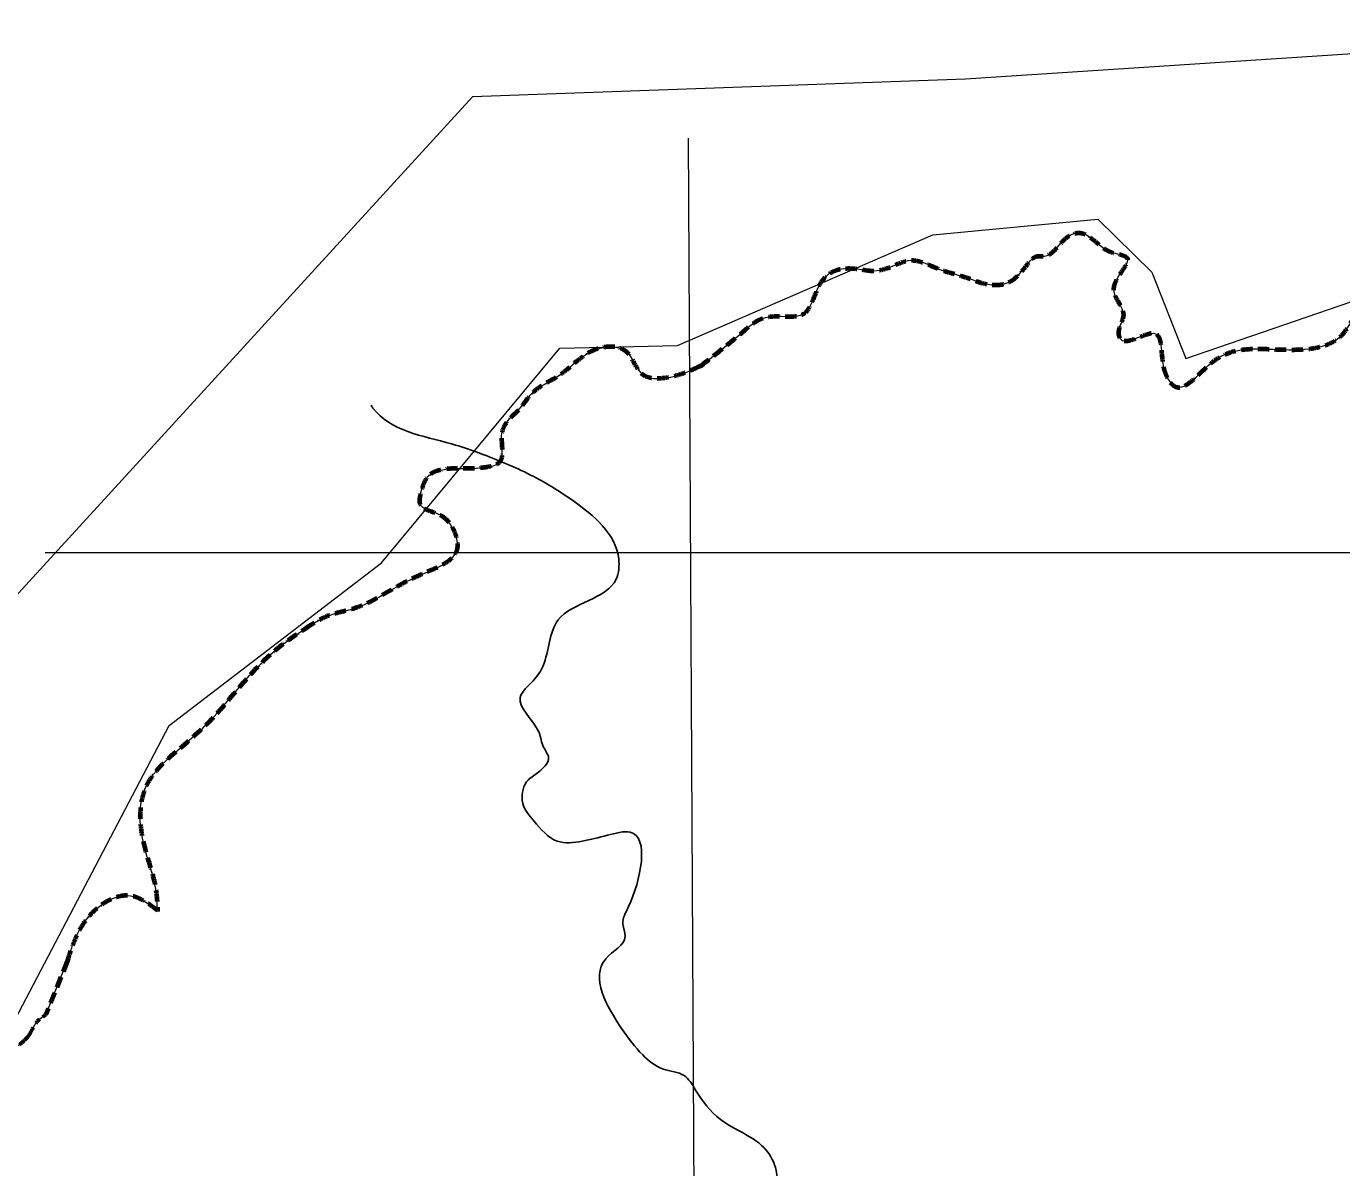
# Model space of a CAD drawing. Extents: x 553962 to 842807, y 8883888 to 9032388.
# Drawn here: x 820994 to 827983, y 9018490 to 9024554 of the extents above; entities that cross this region are included whole.
import ezdxf

# ---------------------------------------------------------------- set-up
doc = ezdxf.new("R2010")
doc.units = 0
doc.header["$LTSCALE"] = 20
doc.linetypes.add('LONG_DASH_SHORT_DASH', pattern=[9.9, 6, -1.2, 1.5, -1.2])
doc.linetypes.add('MEDIUM_DASHED', pattern=[4.5, 3, -1.5])
for name, color, linetype, lineweight in [('1', 7, 'Continuous', 13), ('23', 7, 'Continuous', 13), ('24', 7, 'Continuous', 25), ('40', 7, 'Continuous', 25), ('7', 7, 'LONG_DASH_SHORT_DASH', 60), ('8', 7, 'Continuous', 13)]:
    doc.layers.add(name, color=color, linetype=linetype, lineweight=lineweight)

msp = doc.modelspace()

# ---------------------------------------------------------------- linework, layer by layer
at = {"layer": '1'}
for p, q in [((824510.23, 9023960.45), (824611.87, 9004502.07)), ((821094.18, 9021758.41), (835098.18, 9021757.84))]:
    msp.add_line(p, q, dxfattribs=at)
at = {"layer": '23'}
msp.add_line((821098.4, 9019302.35), (821211.59, 9019585.92), dxfattribs=at)
for points in [[(824575.03, 9022748.28), (824802.12, 9022932.31), (824921.11, 9023007.59), (825127.44, 9023029.08), (825217.84, 9023195.96), (825277.4, 9023250.29), (825409.59, 9023265.28), (825495.94, 9023255.16), (825627.88, 9023293.06), (825679.84, 9023309.88), (825842.78, 9023264.61), (825995.72, 9023217.21), (826072.22, 9023190.39), (826200.58, 9023188.71), (826307.84, 9023282.76), (826365.45, 9023332.93), (826401.54, 9023333.05), (826471.22, 9023379.07), (826564.65, 9023454.33), (826588.69, 9023456.5), (826751.45, 9023357.13), (826842, 9023324.76), (826770.84, 9023162.94), (826822.59, 9023020.54), (826796.71, 9022923.44), (826803.18, 9022897.54), (826984.29, 9022923.44), (827036.03, 9022742.18), (827100.71, 9022638.62), (827301.21, 9022774.56), (827592.27, 9022839.28), (827986.82, 9022916.96), (828077.37, 9023039.95), (828161.46, 9023098.21), (828342.56, 9023182.35), (828675.32, 9023353.31), (828781.42, 9023468.67), (828999.51, 9023535.4), (829132.86, 9023653.94), (829487.39, 9023726.1), (829707.3, 9023732.57), (829818.27, 9023674.75), (830041.71, 9023743.07), (830136.16, 9023519.14), (830282.62, 9023472.09), (830689.76, 9023318.48), (830783.2, 9023392.96), (830847.41, 9023458.97)], [(822506.58, 9021373.56), (822588.32, 9021417.56), (822750.22, 9021465.97), (822959.59, 9021574.92), (823123.15, 9021654.58), (823282.25, 9021775.86), (823271.27, 9021861.2), (823185.94, 9021960.87), (823085.05, 9022016.76), (823090.4, 9022077.16), (823129.55, 9022164.75), (823273.49, 9022204.77), (823451.88, 9022213.68), (823501.81, 9022232.58), (823522, 9022401.31), (823614.91, 9022522.38), (823680.2, 9022603.79), (823823.55, 9022697.96), (824042.52, 9022844.42), (824181.1, 9022826.13), (824274.75, 9022699.41), (824361.17, 9022683.04), (824575.03, 9022748.28)], [(821690.62, 9019856.73), (821677.54, 9019994.52), (821650.37, 9020094.38), (821599.64, 9020329.51), (821633.59, 9020523.27), (821750.34, 9020665.23), (821942.97, 9020836.61), (822293.71, 9021218.78), (822506.58, 9021373.56)], [(821211.59, 9019585.92), (821313.54, 9019809.12), (821546.74, 9019934.24), (821690.62, 9019856.73)], [(819269.3, 9018601.55), (819325.46, 9018677.47), (819406.72, 9018688.87), (819497.34, 9018778.33), (819504.11, 9018853.87), (819512.24, 9018933.23), (819522.57, 9018998.45), (819538.51, 9019031.52), (819618.34, 9019091.67), (819758.67, 9019196.93), (819824.47, 9019252.21), (819925.72, 9019308.14), (820006.88, 9019315.69), (820112.87, 9019245.87), (820220.74, 9019202.94), (820288.82, 9019191.49), (820398.3, 9019163.93), (820463.62, 9019142.26), (820546.42, 9019110.04), (820607.54, 9019070.49), (820693.1, 9019048.48), (820774.98, 9019031.65), (820866.22, 9019092.89), (820937.96, 9019131.39), (821015.58, 9019205.69), (821047.19, 9019260.28), (821084.66, 9019294.24), (821098.4, 9019302.35)]]:
    msp.add_spline(points, degree=3, dxfattribs=at)
at = {"layer": '24'}
msp.add_spline([(826769.52, 9015147.85), (826710.79, 9015201.9), (826550.39, 9015201.88), (826473.1, 9015247.4), (826432.37, 9015290.85), (826414.06, 9015303.26), (826403.68, 9015379.84), (826360.62, 9015522.63), (826354.2, 9015638.54), (826266.68, 9015710.96), (826217.83, 9015754.42), (826193.23, 9015835.14), (826150.42, 9015895.14), (826134.01, 9015953.1), (826168.36, 9016008.98), (826257.3, 9016145.59), (826303.74, 9016234.59), (826305.5, 9016327.73), (826177.34, 9016412.57), (826128.29, 9016522.26), (826132.18, 9016580.2), (826143.92, 9016731.29), (826139.76, 9016770.62), (826159.78, 9016865.82), (826139.28, 9016934.12), (826090.33, 9017008.63), (826041.58, 9017014.82), (826006.94, 9017056.21), (825949.82, 9017151.41), (825990.24, 9017215.57), (825981.85, 9017308.7), (826042.46, 9017412.19), (826054.49, 9017461.87), (825923.99, 9017656.39), (825911.66, 9017708.14), (825966.46, 9017712.28), (825817.68, 9017904.74), (825587.88, 9018030.96), (825474.14, 9018047.51), (825154.72, 9018266.84), (824996.01, 9018384.78), (824977.47, 9018475.85), (824924.38, 9018583.46), (824680.25, 9018746.92), (824549.85, 9018902.13), (824488.72, 9018978.7), (824376.95, 9019013.87), (824269.13, 9019088.36), (824157.04, 9019229.08), (824072.72, 9019599.54), (824175.92, 9019719.6), (824163.55, 9019783.76), (824193.74, 9019876.89), (824202.74, 9020272.2), (824080.96, 9020255.63), (823947.04, 9020224.55), (823815.08, 9020224.53), (823690.91, 9020332.15), (823631.75, 9020425.27), (823651.73, 9020539.1), (823702.37, 9020582.57), (823769.11, 9020669.5), (823742.56, 9020723.32), (823717.97, 9020801.96), (823617.94, 9020988.21), (823686.71, 9021077.22), (823739.27, 9021155.87), (823819.78, 9021400.11), (824127.76, 9021617.46), (824141.67, 9021723.02), (823895.09, 9022035.5), (823689.66, 9022161.72), (823419.27, 9022279.66), (823252.62, 9022335.52), (822835.83, 9022525.86), (822825.64, 9022540.34)], degree=3, dxfattribs=at)
at = {"layer": '40', "linetype": 'MEDIUM_DASHED', "lineweight": 70}
msp.add_line((821211.59, 9019585.92), (821098.4, 9019302.35), dxfattribs=at)
at = {"layer": '40'}
msp.add_spline([(834516.23, 9024088.7), (834406.32, 9023062.61), (832208.25, 9018884.91), (827958.64, 9013937.63), (824002.12, 9008990.35), (821510.96, 9005985.34), (820375.28, 9004153.02)], degree=3, dxfattribs=at)
msp.add_spline([(834516.23, 9024088.7), (834406.32, 9023062.61), (832208.25, 9018884.91), (827958.64, 9013937.63), (824002.12, 9008990.35), (821510.96, 9005985.34), (820375.28, 9004153.02)], degree=3, dxfattribs=at)
at = {"layer": '40', "linetype": 'MEDIUM_DASHED', "lineweight": 70}
for points in [[(824575.03, 9022748.28), (824802.12, 9022932.31), (824921.11, 9023007.59), (825127.44, 9023029.08), (825217.84, 9023195.96), (825277.4, 9023250.29), (825409.59, 9023265.28), (825495.94, 9023255.16), (825627.88, 9023293.06), (825679.84, 9023309.88), (825842.78, 9023264.61), (825995.72, 9023217.21), (826072.22, 9023190.39), (826200.58, 9023188.71), (826307.84, 9023282.76), (826365.45, 9023332.93), (826401.54, 9023333.05), (826471.22, 9023379.07), (826564.65, 9023454.33), (826588.69, 9023456.5), (826751.45, 9023357.13), (826842, 9023324.76), (826770.84, 9023162.94), (826822.59, 9023020.54), (826796.71, 9022923.44), (826803.18, 9022897.54), (826984.29, 9022923.44), (827036.03, 9022742.18), (827100.71, 9022638.62), (827301.21, 9022774.56), (827592.27, 9022839.28), (827986.82, 9022916.96), (828077.37, 9023039.95), (828161.46, 9023098.21), (828342.56, 9023182.35), (828675.32, 9023353.31), (828781.42, 9023468.67), (828999.51, 9023535.4), (829132.86, 9023653.94), (829487.39, 9023726.1), (829707.3, 9023732.57), (829818.27, 9023674.75), (830041.71, 9023743.07), (830136.16, 9023519.14), (830282.62, 9023472.09), (830689.76, 9023318.48), (830783.2, 9023392.96), (830847.41, 9023458.97)], [(824575.03, 9022748.28), (824361.17, 9022683.04), (824274.75, 9022699.41), (824181.1, 9022826.13), (824042.52, 9022844.42), (823823.55, 9022697.96), (823680.2, 9022603.79), (823614.91, 9022522.38), (823522, 9022401.31), (823501.81, 9022232.58), (823451.88, 9022213.68), (823273.49, 9022204.77), (823129.55, 9022164.75), (823090.4, 9022077.16), (823085.05, 9022016.76), (823185.94, 9021960.87), (823271.27, 9021861.2), (823282.25, 9021775.86), (823123.15, 9021654.58), (822959.59, 9021574.92), (822750.22, 9021465.97), (822588.32, 9021417.56), (822506.58, 9021373.56)], [(824575.03, 9022748.28), (824361.17, 9022683.04), (824274.75, 9022699.41), (824181.1, 9022826.13), (824042.52, 9022844.42), (823823.55, 9022697.96), (823680.2, 9022603.79), (823614.91, 9022522.38), (823522, 9022401.31), (823501.81, 9022232.58), (823451.88, 9022213.68), (823273.49, 9022204.77), (823129.55, 9022164.75), (823090.4, 9022077.16), (823085.05, 9022016.76), (823185.94, 9021960.87), (823271.27, 9021861.2), (823282.25, 9021775.86), (823123.15, 9021654.58), (822959.59, 9021574.92), (822750.22, 9021465.97), (822588.32, 9021417.56), (822506.58, 9021373.56)], [(822506.58, 9021373.56), (822293.71, 9021218.78), (821942.97, 9020836.61), (821750.34, 9020665.23), (821633.59, 9020523.27), (821599.64, 9020329.51), (821650.37, 9020094.38), (821677.54, 9019994.52), (821691.17, 9019850.89)], [(821690.62, 9019856.73), (821546.74, 9019934.24), (821313.54, 9019809.12), (821211.59, 9019585.92)]]:
    msp.add_spline(points, degree=3, dxfattribs=at)
at = {"layer": '7'}
msp.add_spline([(819269.3, 9018601.55), (819325.46, 9018677.47), (819406.72, 9018688.87), (819497.34, 9018778.33), (819504.11, 9018853.87), (819512.24, 9018933.23), (819522.57, 9018998.45), (819538.51, 9019031.52), (819618.34, 9019091.67), (819758.67, 9019196.93), (819824.47, 9019252.21), (819925.72, 9019308.14), (820006.88, 9019315.69), (820112.87, 9019245.87), (820220.74, 9019202.94), (820288.82, 9019191.49), (820398.3, 9019163.93), (820463.62, 9019142.26), (820546.42, 9019110.04), (820607.54, 9019070.49), (820693.1, 9019048.48), (820774.98, 9019031.65), (820866.22, 9019092.89), (820937.96, 9019131.39), (821015.58, 9019205.69), (821047.19, 9019260.28), (821084.66, 9019294.24), (821098.4, 9019302.35)], degree=3, dxfattribs=at)
at = {"layer": '8'}
msp.add_lwpolyline([(820856.89, 9019128.02), (821753.47, 9020839.15), (822881.53, 9021702.69), (823828.08, 9022844.71), (824454.47, 9022858.63), (825809.45, 9023445.38), (826686.44, 9023528.95), (826973.97, 9023248.59), (827154.93, 9022789), (828087.56, 9023109.32), (829298.59, 9023777.82), (829966.74, 9023819.6), (830300.82, 9023485.35), (830899.37, 9023290.37), (833627.67, 9022970.05), (833985.36, 9024179.72), (830289.08, 9024554.21), (825984.55, 9024273.34), (823364.41, 9024179.72), (820323.17, 9020856.06)], dxfattribs=at)

doc.saveas('drawing.dxf')
